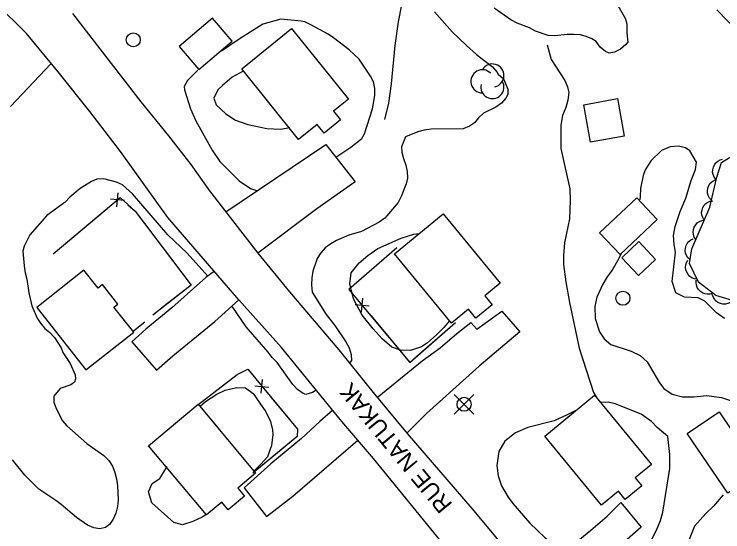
# Model space of a CAD drawing. Extents: x 282461 to 284471, y 5554090 to 5557646.
# Drawn here: x 283172.9 to 283274.2, y 5555467.7 to 5555541.8 of the extents above; entities that cross this region are included whole.
import ezdxf

# ---------------------------------------------------------------- set-up
doc = ezdxf.new("R2010")
doc.units = 0
for name, color, linetype in [('Niveau 15', 7, 'Continuous'), ('Niveau 19', 7, 'Continuous'), ('Niveau 2', 7, 'Continuous'), ('Niveau 21', 7, 'Continuous'), ('Niveau 22', 7, 'Continuous'), ('Niveau 31', 7, 'Continuous'), ('Niveau 36', 7, 'Continuous'), ('Niveau 37', 7, 'Continuous'), ('Niveau 44', 7, 'Continuous')]:
    doc.layers.add(name, color=color, linetype=linetype)

msp = doc.modelspace()

# ---------------------------------------------------------------- linework, layer by layer
at = {"layer": 'Niveau 19'}
for points in [[(283203.11, 5555513.49), (283217.42, 5555523.14), (283221.61, 5555517.78), (283216.14, 5555513.94), (283207.7, 5555507.6)], [(283201.49, 5555505.02), (283200.29, 5555504.12), (283195.41, 5555499.79), (283191.68, 5555496.74), (283189.67, 5555494.92), (283193.2, 5555490.84), (283195.55, 5555492.9), (283201.53, 5555497.83), (283204.97, 5555500.94)], [(283224.75, 5555486.96), (283231.19, 5555492.2), (283233.78, 5555494.05), (283236.13, 5555496.11), (283238.14, 5555497.7), (283239.02, 5555496.73), (283242.59, 5555499.32), (283245.12, 5555496.33), (283239.32, 5555491.44), (283231.81, 5555484.66), (283229, 5555481.87)], [(283218.4, 5555485.13), (283216.56, 5555483.54), (283213.92, 5555481.08), (283209.55, 5555477.46), (283205.76, 5555474.01), (283208.94, 5555469.93), (283212.68, 5555472.86), (283222.01, 5555480.83)], [(283246.81, 5555461.03), (283255.31, 5555467.99), (283257.61, 5555469.99), (283259.56, 5555471.93), (283262.5, 5555468.42), (283257.28, 5555463.83), (283255.62, 5555462.46), (283253.56, 5555460.91), (283251.67, 5555459.32), (283249.85, 5555457.6)]]:
    msp.add_lwpolyline(points, dxfattribs=at)
at = {"layer": 'Niveau 2'}
for points in [[(283257.84, 5555545.32), (283260.25, 5555541.12), (283260.43, 5555540.31), (283260.44, 5555539.1), (283260.57, 5555537.77)], [(283260.57, 5555537.77), (283260.28, 5555537.42), (283259.54, 5555536.78), (283258.67, 5555536.32), (283257.92, 5555536.2), (283257.4, 5555536.42), (283256.64, 5555537.05), (283256.05, 5555537.86), (283255.41, 5555538.26), (283254.6, 5555538.6), (283253.79, 5555538.82), (283252.86, 5555538.88), (283251.93, 5555538.87), (283250.14, 5555538.68), (283249.21, 5555538.74), (283247.36, 5555539.36), (283246.54, 5555539.81), (283244.74, 5555540.49), (283243.87, 5555540.95), (283241.48, 5555542.61)], [(283232.93, 5555542.12), (283235.45, 5555539.25), (283237.5, 5555537.3), (283238.96, 5555536.03), (283241.23, 5555534.26), (283241.88, 5555533.51), (283242.06, 5555533.17), (283242.81, 5555532.54), (283243.41, 5555531.04), (283243.42, 5555530.29), (283243.13, 5555529.77), (283242.5, 5555529.07), (283241.69, 5555528.49), (283239.96, 5555527.61), (283239.22, 5555526.97), (283238.65, 5555526.21), (283237.95, 5555525.75), (283237.03, 5555525.39), (283232.45, 5555525.31), (283231.47, 5555525.18), (283230.55, 5555524.95), (283228.82, 5555524.24), (283228.25, 5555522.79), (283228.26, 5555522.04), (283228.5, 5555521.12), (283228.85, 5555520.2), (283229.04, 5555519.28), (283229.1, 5555518.3), (283228.88, 5555517.49), (283228.2, 5555515.69), (283227.75, 5555514.82), (283225.86, 5555512.61), (283225.05, 5555512.03), (283222.51, 5555510.69), (283220.72, 5555510.16), (283218.94, 5555509.39), (283218.13, 5555508.93), (283217.32, 5555508.34), (283216.69, 5555507.65), (283216.18, 5555506.83), (283215.56, 5555505.04), (283215.4, 5555504.06), (283215.35, 5555503.08), (283215.47, 5555502.04), (283217.47, 5555498.82), (283218.7, 5555497.27), (283220.29, 5555494.91), (283220.76, 5555494.05), (283221.06, 5555493.12), (283221.07, 5555492.26), (283220.75, 5555491.82)], [(283214.41, 5555540.66), (283213.89, 5555540.78), (283210.99, 5555541.04), (283208.39, 5555540.33), (283205.16, 5555538.29), (283202.49, 5555536.5)], [(283218.83, 5555521.34), (283221.01, 5555522.75), (283222.56, 5555523.97), (283222.96, 5555524.67), (283224.09, 5555528.25), (283224.41, 5555530.16), (283224.41, 5555531.14), (283224.22, 5555532.12), (283223.81, 5555532.93), (283222.16, 5555535.34), (283220.76, 5555536.66), (283218.49, 5555538.38), (283217.73, 5555538.9), (283215.28, 5555540.26), (283214.41, 5555540.66)], [(283199.14, 5555533.76), (283197.63, 5555532.29), (283197.18, 5555531.42), (283197.24, 5555530.96), (283198.08, 5555528.25), (283198.85, 5555526.52), (283201.15, 5555522.32), (283202.26, 5555520.72), (283205.01, 5555517.96), (283206.64, 5555516.82), (283207.52, 5555516.54), (283207.54, 5555516.54)], [(283205.61, 5555533.63), (283204.01, 5555532.75)], [(283204.01, 5555532.75), (283202.63, 5555531.57), (283202, 5555530.93), (283201.43, 5555529.76), (283201.74, 5555528.83), (283203.14, 5555527.52), (283204.49, 5555526.61), (283206.29, 5555525.99), (283208.97, 5555525.44), (283210.94, 5555525.35), (283212.28, 5555525.55)], [(283274.4, 5555498.25), (283273.23, 5555499.05), (283271.59, 5555500.71), (283270.65, 5555501.22), (283268.68, 5555501.31), (283267.45, 5555501.94), (283266.91, 5555503.56), (283267.38, 5555507.74), (283267.2, 5555508.84), (283267.12, 5555510.12), (283267.34, 5555511.39), (283268.07, 5555513.55), (283268.86, 5555515.47), (283269.64, 5555517.98), (283270.26, 5555519.55), (283270.37, 5555520.6), (283269.42, 5555522.21), (283268.83, 5555522.67), (283267.84, 5555522.89), (283266.62, 5555522.82), (283265.41, 5555522.28), (283263.92, 5555520.87), (283263.06, 5555519.52), (283262.78, 5555518.71), (283262.4, 5555516.85), (283262.36, 5555515.69), (283262.27, 5555515.21)], [(283200.53, 5555504.3), (283197.58, 5555507.58), (283194.84, 5555510.21), (283189.8, 5555516.07), (283188.34, 5555517.39), (283187.52, 5555517.73), (283185.67, 5555518.24), (283184.68, 5555518.17), (283183.93, 5555517.82), (283182.32, 5555516.83), (283180.83, 5555515.61), (283180.14, 5555514.91), (283177.55, 5555512.99), (283175.09, 5555510.2), (283174.29, 5555508.58), (283174.13, 5555507.88), (283174.32, 5555505.79), (283174.45, 5555504.8), (283174.7, 5555503.88), (283174.95, 5555501.91), (283175.38, 5555500.06), (283176.15, 5555498.32), (283176.63, 5555497.58), (283177.28, 5555496.83), (283177.98, 5555496.26), (283178.63, 5555495.51), (283179.57, 5555494.07), (283179.81, 5555493.38), (283180.88, 5555491.82)], [(283231.96, 5555494.79), (283231.1, 5555494.2), (283229.54, 5555493.66), (283228.09, 5555493.7), (283226.87, 5555494.15), (283225.46, 5555495.36), (283224.16, 5555496.79), (283222.63, 5555498.74), (283221.39, 5555501.05), (283220.84, 5555503.19), (283221.05, 5555504.76), (283222.2, 5555506.22), (283223.4, 5555507.28), (283224.84, 5555508.28), (283228.19, 5555509.72), (283229.98, 5555510.32), (283230.75, 5555510.42)], [(283259.62, 5555507.49), (283259.1, 5555506.48), (283258.36, 5555505.14), (283257.62, 5555504.2), (283256.99, 5555503.15), (283256.14, 5555501.28), (283255.87, 5555499.95), (283255.89, 5555498.26), (283256.55, 5555496.36), (283257.2, 5555495.32), (283258.14, 5555494.52), (283261.05, 5555493.57), (283262.34, 5555492.94), (283263.33, 5555492.03), (283265.11, 5555489.03), (283265.7, 5555488.23), (283266.93, 5555487.43), (283268.39, 5555487.04), (283270.01, 5555487.06), (283271.87, 5555487.25), (283273.96, 5555486.93), (283277.57, 5555485.75), (283280.13, 5555485.61), (283282.45, 5555485.75)], [(283216.05, 5555487.98), (283215.49, 5555487.66), (283214.57, 5555487.37), (283214.16, 5555487.54), (283213.35, 5555488.11), (283212.7, 5555488.8), (283210.47, 5555491.96), (283209.77, 5555492.65), (283209.18, 5555493.45), (283206.02, 5555497.07), (283203.99, 5555500.05)], [(283235.09, 5555497.93), (283234.26, 5555496.97), (283233.23, 5555495.91), (283231.96, 5555494.79)], [(283180.88, 5555491.82), (283181.59, 5555490.2), (283181.66, 5555489.63), (283181.49, 5555489.16), (283180.97, 5555488.75), (283179.47, 5555488.26), (283178.55, 5555487.15), (283178.56, 5555486.28), (283178.86, 5555485.36), (283179.76, 5555483.63), (283180.4, 5555482.88), (283183.28, 5555480.36), (283185.68, 5555478.65), (283186.38, 5555477.96), (283186.91, 5555477.15), (283187.27, 5555476.23), (283187.52, 5555475.3), (283187.65, 5555474.32), (283187.73, 5555472.34), (283187.62, 5555471.35), (283187.4, 5555470.42), (283187.01, 5555469.55), (283186.49, 5555468.79), (283185.92, 5555468.38), (283185.11, 5555468.19), (283184.24, 5555468.3), (283183.36, 5555468.69), (283181.78, 5555469.78), (283179.61, 5555471.67), (283178.85, 5555472.24), (283176.39, 5555473.84), (283174.39, 5555475.84), (283172.63, 5555478.03)], [(283199.47, 5555485.7), (283200.21, 5555486.36), (283201.83, 5555487.42), (283203.04, 5555488.02), (283204.66, 5555488.38), (283205.93, 5555488.34), (283207.05, 5555487.54), (283208.82, 5555484.9), (283209.53, 5555483.51), (283209.78, 5555482.35), (283209.84, 5555481.66), (283209.63, 5555480.09), (283209.07, 5555478.46), (283208.15, 5555477.41)], [(283257.94, 5555464.41), (283258.96, 5555464.25), (283260.18, 5555464.49), (283261.8, 5555465.09), (283263.01, 5555465.74), (283264.04, 5555466.8), (283264.67, 5555467.97), (283265.23, 5555469.37), (283265.56, 5555470.53), (283266.59, 5555476.81), (283266.57, 5555478.78), (283266.31, 5555481.39), (283264.78, 5555482.65), (283263.96, 5555483.51), (283262.49, 5555484.59), (283258.76, 5555486.06), (283257.77, 5555486.28), (283256.73, 5555486.23)], [(283253.26, 5555485.16), (283251.82, 5555484.41), (283250.03, 5555483.63), (283246.27, 5555482.66), (283244.54, 5555481.89), (283242.98, 5555480.71), (283242.13, 5555479.25), (283241.86, 5555477.22), (283242.06, 5555475.77), (283242.54, 5555474.32), (283243.48, 5555472.71), (283244.13, 5555471.79), (283246.55, 5555468.98), (283248.78, 5555466.86), (283249.66, 5555466.17), (283250.47, 5555465.95), (283251.81, 5555465.96)], [(283208.15, 5555477.41), (283207.15, 5555476.44)], [(283200.36, 5555470.24), (283199.72, 5555469.83), (283198.39, 5555469.23), (283196.95, 5555468.75), (283195.67, 5555469.08), (283192.56, 5555471.89), (283192.07, 5555473.45), (283192.58, 5555474.67), (283193.68, 5555475.38), (283194.76, 5555477.08)], [(283274.18, 5555473.01), (283272.81, 5555471.43), (283271.72, 5555470.37), (283270.11, 5555468.55), (283269.04, 5555465.93), (283268.53, 5555464.88), (283267.96, 5555464.12), (283265.9, 5555461.89), (283265.05, 5555460.49), (283263.96, 5555458.97), (283262.99, 5555457.8), (283262.31, 5555456.4), (283261.58, 5555454.18), (283261.56, 5555450.88), (283261.7, 5555449.2), (283262.31, 5555446.88), (283263.38, 5555444.17), (283263.57, 5555443.19), (283263.46, 5555442.6), (283263, 5555441.87)]]:
    msp.add_lwpolyline(points, dxfattribs=at)
at = {"layer": 'Niveau 21'}
for points in [[(283274.88, 5555406.74), (283273.9, 5555410.96), (283271.33, 5555417.41), (283270.44, 5555419.87), (283268.25, 5555424.18), (283264.71, 5555429.93), (283261.75, 5555434.13), (283258.69, 5555438.26), (283256.34, 5555441.13), (283252.11, 5555445.42), (283246.24, 5555451.72), (283241.18, 5555457.86), (283233.89, 5555466.34), (283224.23, 5555478.24), (283219.69, 5555483.52), (283211.09, 5555494.09), (283204.97, 5555500.94), (283194.85, 5555512.7), (283188.06, 5555522.14), (283183.69, 5555527.84), (283179.15, 5555533.53), (283174.62, 5555538.99), (283170.27, 5555543.29)], [(283281.03, 5555543.72), (283284.3, 5555539.66), (283286.36, 5555537.4), (283281.82, 5555533.85), (283279.42, 5555536.09), (283273.28, 5555542.39)], [(283181.21, 5555541.86), (283191, 5555529.22), (283194.93, 5555524.39), (283198.1, 5555520.26), (283200.8, 5555516.52), (283207.7, 5555507.6), (283212.23, 5555502.05), (283219.26, 5555493.78), (283224.18, 5555487.65), (283229.04, 5555481.82), (283238.3, 5555471.1), (283244.54, 5555463.58), (283249.54, 5555457.96), (283255.24, 5555451.36), (283263.36, 5555441.44), (283267.53, 5555436.11), (283271.42, 5555430.77), (283273.9, 5555426.92), (283276.92, 5555421.46)]]:
    msp.add_lwpolyline(points, dxfattribs=at)
at = {"layer": 'Niveau 22'}
for points in [[(283232.26, 5555549.9), (283231, 5555549.06), (283229.98, 5555547.62), (283228.85, 5555545.29), (283228.23, 5555543.13), (283227.74, 5555540.69), (283227.3, 5555537.28), (283226.77, 5555531.82), (283226.39, 5555529.04), (283225.78, 5555526.73)], [(283249.06, 5555537.38), (283249.61, 5555535.27), (283251.56, 5555532.31), (283251.97, 5555531.39), (283252.16, 5555530.56), (283251.99, 5555529.46), (283251.71, 5555528.42), (283251.26, 5555527.26), (283250.98, 5555525.88), (283251.01, 5555522.54), (283252.28, 5555516.8), (283252.35, 5555515.12), (283252.26, 5555512.52), (283251.54, 5555509.09), (283251.39, 5555507.25), (283251.4, 5555505.98), (283251.71, 5555503.49), (283252.25, 5555500.52), (283253.63, 5555494), (283255.66, 5555487.69), (283256.18, 5555486.79)], [(283178.18, 5555534.7), (283172.36, 5555528.57)]]:
    msp.add_lwpolyline(points, dxfattribs=at)
at = {"layer": 'Niveau 31'}
for points in [[(283199.26, 5555533.86), (283204.01, 5555537.93), (283201.2, 5555541.22), (283196.44, 5555537.16), (283199.26, 5555533.86)], [(283213.53, 5555523.87), (283205.39, 5555533.98), (283212.53, 5555539.73), (283220.65, 5555529.63), (283218.52, 5555527.91), (283219.53, 5555526.64), (283217.2, 5555524.76), (283216.2, 5555526.01), (283213.53, 5555523.87)], [(283259.09, 5555529.69), (283260.05, 5555524.31), (283255.26, 5555523.45), (283254.28, 5555528.83), (283259.09, 5555529.69)], [(283256.53, 5555510.51), (283261.87, 5555515.52), (283264.78, 5555512.43), (283259.46, 5555507.41), (283256.53, 5555510.51)], [(283235.38, 5555497.58), (283227.24, 5555507.5), (283234.2, 5555513.21), (283242.33, 5555503.3), (283240.14, 5555501.5), (283241.19, 5555500.22), (283238.84, 5555498.3), (283237.81, 5555499.57), (283235.38, 5555497.58)], [(283259.73, 5555506.95), (283262.15, 5555509.24), (283264.53, 5555506.71), (283262.11, 5555504.42), (283259.73, 5555506.95)], [(283189.96, 5555496.31), (283187.14, 5555499.87), (283187.7, 5555500.3), (283185.49, 5555503.1), (283184.86, 5555502.61), (283182.84, 5555505.17), (283176.1, 5555499.84), (283183.14, 5555490.93), (283189.96, 5555496.31)], [(283256.83, 5555471.56), (283248.71, 5555481.42), (283255.82, 5555487.28), (283263.98, 5555477.37), (283261.64, 5555475.44), (283262.58, 5555474.3), (283260.21, 5555472.35), (283259.23, 5555473.54), (283256.83, 5555471.56)], [(283199.17, 5555486), (283207.38, 5555476.11), (283204.84, 5555474), (283205.8, 5555472.85), (283203.46, 5555470.9), (283202.55, 5555472), (283200.34, 5555470.16), (283192.07, 5555480.06), (283199.17, 5555486)], [(283273.61, 5555484.89), (283279.42, 5555476.32), (283274.89, 5555473.25), (283269.08, 5555481.82), (283273.61, 5555484.89)]]:
    msp.add_lwpolyline(points, dxfattribs=at)
at = {"layer": 'Niveau 36'}
for p, q in [((283238.59, 5555484.56), (283235.77, 5555487.38)), ((283235.77, 5555484.56), (283238.59, 5555487.38))]:
    msp.add_line(p, q, dxfattribs=at)
for centre in [(283189.9, 5555538.11), (283259.88, 5555501.15), (283237.18, 5555485.98)]:
    msp.add_circle(centre, 1, dxfattribs=at)
at = {"layer": 'Niveau 37'}
for p, q in [((283187.56, 5555514.21), (283187.73, 5555516.21)), ((283188.64, 5555515.12), (283186.65, 5555515.3)), ((283222.52, 5555499.16), (283222.7, 5555501.15)), ((283221.61, 5555500.25), (283223.6, 5555500.06)), ((283207.29, 5555488.64), (283209.28, 5555488.45)), ((283208.19, 5555487.55), (283208.38, 5555489.54))]:
    msp.add_line(p, q, dxfattribs=at)
for points in [[(283178.46, 5555507.49), (283188.04, 5555515.54), (283190.15, 5555513.6), (283198.16, 5555503.03), (283192.71, 5555498.73)], [(283178.46, 5555507.49), (283186.12, 5555513.92)], [(283189.13, 5555514.53), (283190.15, 5555513.6), (283195.36, 5555506.73)], [(283227.55, 5555508.36), (283220.72, 5555502.42), (283229.42, 5555491.98), (283235.96, 5555497.68)], [(283227.55, 5555508.36), (283220.72, 5555502.42), (283221.33, 5555501.69)], [(283195.36, 5555506.73), (283198.16, 5555503.03), (283193.95, 5555499.71)], [(283191.56, 5555497.73), (283189.91, 5555496.42)], [(283191.56, 5555497.73), (283189.91, 5555496.42)], [(283223.89, 5555498.62), (283229.42, 5555491.98), (283230.44, 5555492.87)], [(283230.44, 5555492.87), (283235.96, 5555497.68)], [(283199.12, 5555485.89), (283204.75, 5555490.24), (283206.25, 5555491.01), (283213.36, 5555482.4), (283213.32, 5555481.36), (283207, 5555476.13)], [(283199.12, 5555485.89), (283204.75, 5555490.24), (283206.25, 5555491.01), (283207.01, 5555490.09)], [(283209.56, 5555487), (283213.36, 5555482.4), (283213.32, 5555481.36), (283211.01, 5555479.45)], [(283211.01, 5555479.45), (283207, 5555476.13)]]:
    msp.add_lwpolyline(points, dxfattribs=at)
at = {"layer": 'Niveau 44'}
for points in [[(283281.84, 5555514.85), (283281.17, 5555512.05), (283280.53, 5555507.87), (283280.32, 5555505.43), (283279.66, 5555502.64), (283279.1, 5555500.77), (283278.06, 5555500.07), (283273.16, 5555501.53), (283270.7, 5555503.47), (283269.39, 5555506.12), (283269.71, 5555508.22), (283272.31, 5555514.16), (283273.3, 5555518.47), (283273.97, 5555520.56), (283275.47, 5555521.51), (283277.8, 5555521.3), (283279.67, 5555520.28), (283281.31, 5555518.91), (283282.14, 5555517.18), (283281.84, 5555514.85)], [(283273.19, 5555518.14), (283272.93, 5555518.47), (283272.78, 5555518.85), (283272.7, 5555519.18), (283272.72, 5555519.53), (283272.8, 5555519.9), (283272.98, 5555520.24), (283273.17, 5555520.52), (283273.44, 5555520.74), (283273.77, 5555520.93), (283274.12, 5555521.03)], [(283272.54, 5555515.17), (283272.25, 5555515.47), (283272.07, 5555515.84), (283271.97, 5555516.16), (283271.95, 5555516.52), (283272.01, 5555516.89), (283272.15, 5555517.25), (283272.31, 5555517.54), (283272.57, 5555517.78), (283272.88, 5555518), (283273.22, 5555518.13)], [(283271.5, 5555512.32), (283271.28, 5555512.68), (283271.17, 5555513.08), (283271.12, 5555513.41), (283271.18, 5555513.76), (283271.3, 5555514.11), (283271.51, 5555514.44), (283271.72, 5555514.69), (283272.02, 5555514.89), (283272.36, 5555515.04), (283272.72, 5555515.1)], [(283270.29, 5555509.54), (283270.06, 5555509.89), (283269.95, 5555510.29), (283269.91, 5555510.62), (283269.96, 5555510.98), (283270.08, 5555511.33), (283270.29, 5555511.65), (283270.5, 5555511.91), (283270.8, 5555512.1), (283271.15, 5555512.25), (283271.5, 5555512.32)], [(283269.47, 5555506.64), (283269.16, 5555506.92), (283268.95, 5555507.28), (283268.82, 5555507.59), (283268.78, 5555507.94), (283268.81, 5555508.32), (283268.93, 5555508.68), (283269.06, 5555508.98), (283269.3, 5555509.25), (283269.6, 5555509.48), (283269.93, 5555509.64)], [(283270.51, 5555503.86), (283270.09, 5555503.92), (283269.71, 5555504.09), (283269.43, 5555504.27), (283269.19, 5555504.54), (283269, 5555504.86), (283268.89, 5555505.23), (283268.83, 5555505.56), (283268.87, 5555505.91), (283268.98, 5555506.27), (283269.16, 5555506.59)], [(283272.74, 5555501.86), (283272.34, 5555501.73), (283271.93, 5555501.73), (283271.59, 5555501.77), (283271.27, 5555501.91), (283270.95, 5555502.11), (283270.69, 5555502.4), (283270.5, 5555502.67), (283270.39, 5555503.01), (283270.33, 5555503.38), (283270.36, 5555503.74)], [(283275.56, 5555500.81), (283275.24, 5555500.55), (283274.85, 5555500.39), (283274.53, 5555500.3), (283274.17, 5555500.31), (283273.81, 5555500.39), (283273.46, 5555500.56), (283273.18, 5555500.74), (283272.95, 5555501.01), (283272.76, 5555501.33), (283272.65, 5555501.68)]]:
    msp.add_lwpolyline(points, dxfattribs=at)
for centre, start, end in [((283241.22, 5555533), 282.2692, 149.7263), ((283239.8, 5555532.17), 44.1154, 269.804), ((283241.22, 5555531.35), 166.9369, 29.6212)]:
    msp.add_arc(centre, 1.65, start, end, dxfattribs=at)

# ---------------------------------------------------------------- texts
at = {"layer": 'Niveau 15'}
msp.add_text('RUE NATUKAK', height=2.4, rotation=129.628, dxfattribs=at).set_placement((283235.6, 5555471.68))

doc.saveas('drawing.dxf')
